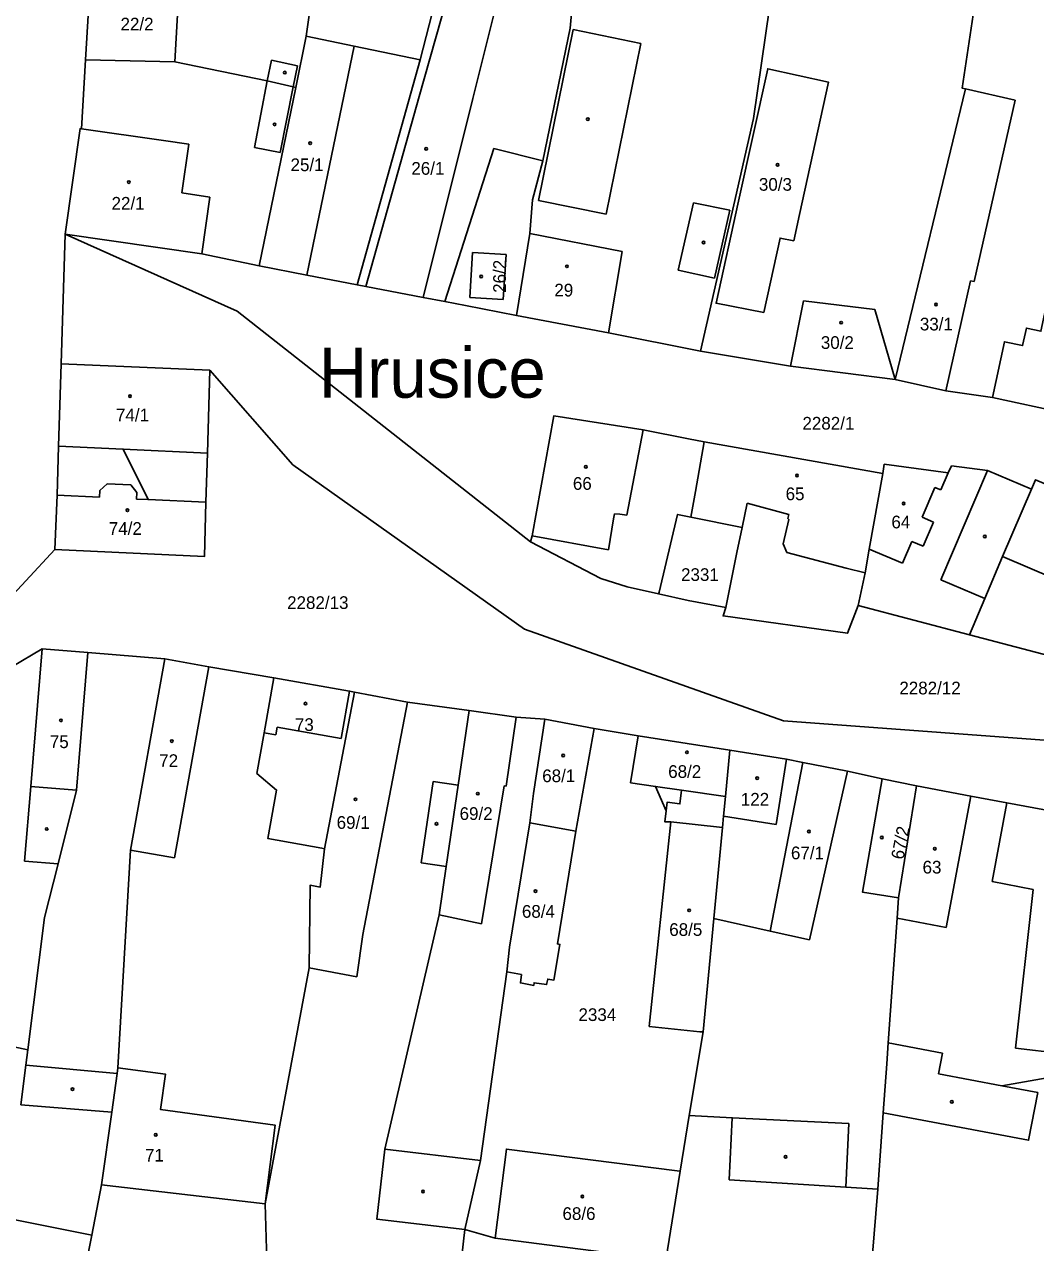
# Model space of a CAD drawing. Extents: x -725728 to -720881, y -1068679 to -1063504.
# Drawn here: x -722959.8 to -722824.4, y -1065754.4 to -1065591.4 of the extents above; entities that cross this region are included whole.
import ezdxf

# ---------------------------------------------------------------- set-up
doc = ezdxf.new("R2010")
doc.units = 0
for name, color, linetype in [('Hranice parcel', 7, 'Continuous'), ('Parcelní čísla', 7, 'Continuous'), ('Pop  PČ popisy', 7, 'Continuous'), ('Vnitřní kresba', 7, 'Continuous'), ('Značky budov', 7, 'Continuous')]:
    doc.layers.add(name, color=color, linetype=linetype)

# ---------------------------------------------------------------- blocks, each defined once
blk = doc.blocks.new('4.02_3')
at = {"layer": 'Značky budov'}
blk.add_circle((-0.001, 0), 0.0175, dxfattribs=at)
blk = doc.blocks.new('4.02_4')
at = {"layer": 'Značky budov'}
blk.add_circle((-0.001, 0), 0.0175, dxfattribs=at)

msp = doc.modelspace()

# ---------------------------------------------------------------- linework, layer by layer
at = {"layer": 'Hranice parcel'}
for p, q in [((-722928.33, -1065623.68), (-722923.44, -1065599.79)), ((-722954.31, -1065619.43), (-722954.84, -1065636.77)), ((-722857.19, -1065637.11), (-722869.26, -1065635.08)), ((-722954.84, -1065636.77), (-722955.19, -1065647.83)), ((-722934.95, -1065637.62), (-722954.84, -1065636.77)), ((-722857.19, -1065637.11), (-722843.19, -1065638.87)), ((-722830.19, -1065641.31), (-722818.46, -1065643.83)), ((-722844.87, -1065651.48), (-722868.75, -1065647.24)), ((-722955.69, -1065661.65), (-722968.94, -1065675.96)), ((-722848.15, -1065669.14), (-722833.27, -1065673.04)), ((-722915.57, -1065680.72), (-722919.6, -1065701.69)), ((-722883.47, -1065685.6), (-722890.08, -1065684.37)), ((-722885.94, -1065699.34), (-722883.47, -1065685.6)), ((-722883.47, -1065685.6), (-722877.6, -1065686.56)), ((-722865.35, -1065688.5), (-722877.6, -1065686.56)), ((-722844.96, -1065692.33), (-722840.32, -1065693.28)), ((-722840.32, -1065693.28), (-722842.73, -1065708.28)), ((-722892.09, -1065698.23), (-722885.94, -1065699.34)), ((-722873.24, -1065698.1), (-722876.13, -1065725.47)), ((-722873.24, -1065698.1), (-722866.32, -1065698.83)), ((-722866.32, -1065698.83), (-722867.47, -1065711.03)), ((-722867.47, -1065711.03), (-722868.91, -1065726.22)), ((-722895.2, -1065718.15), (-722893.23, -1065718.51)), ((-722977.65, -1065724.63), (-722959.3, -1065728.63)), ((-722876.13, -1065725.47), (-722869.34, -1065726.2)), ((-722868.91, -1065726.22), (-722870.75, -1065737.42)), ((-722869.34, -1065726.2), (-722868.91, -1065726.22)), ((-722960.23, -1065735.97), (-722948.03, -1065736.94)), ((-722948.03, -1065736.94), (-722949.42, -1065746.68)), ((-722870.75, -1065737.42), (-722871.96, -1065744.84)), ((-722845.54, -1065747.25), (-722844.8, -1065737.03)), ((-722871.96, -1065744.84), (-722873.91, -1065756.75)), ((-722950.73, -1065753.42), (-722949.42, -1065746.68)), ((-722949.42, -1065746.68), (-722927.53, -1065749.23)), ((-722976.37, -1065748.32), (-722950.73, -1065753.42)), ((-722954.11, -1065770.46), (-722950.73, -1065753.42)), ((-722902.79, -1065769.77), (-722900.78, -1065752.66)), ((-722896.74, -1065753.82), (-722900.78, -1065752.66)), ((-722873.91, -1065756.75), (-722896.74, -1065753.82))]:
    msp.add_line(p, q, dxfattribs=at)
for points in [[(-722948.66, -1065560.6), (-722949.6, -1065570.15), (-722950.69, -1065581.3), (-722951.56, -1065596.11)], [(-722828.04, -1065569.02), (-722831.13, -1065577.69), (-722832.49, -1065588.3), (-722834.25, -1065599.88), (-722833.77, -1065600), (-722843.19, -1065638.87)], [(-722890.34, -1065609.62), (-722886.71, -1065591.84), (-722885.66, -1065580.48), (-722885.37, -1065572.14)], [(-722869.26, -1065635.08), (-722862.15, -1065603.97), (-722857.86, -1065574.3)], [(-722923.44, -1065599.79), (-722922.03, -1065592.93), (-722921.15, -1065586.7), (-722919.85, -1065577.59)], [(-722915.21, -1065626.23), (-722906.77, -1065596.12), (-722905.19, -1065589.84)], [(-722951.56, -1065596.11), (-722952.1, -1065605.32), (-722952.3, -1065605.31), (-722954.31, -1065619.43)], [(-722923.44, -1065599.79), (-722923.77, -1065599.71), (-722927.24, -1065598.9), (-722939.62, -1065596.35), (-722951.56, -1065596.11)], [(-722860.77, -1065629.94), (-722867.17, -1065628.68), (-722864.15, -1065615.02), (-722860.25, -1065597.29), (-722852.11, -1065599.09), (-722856.01, -1065616.8), (-722856.77, -1065620.33)], [(-722903.49, -1065628.45), (-722896.9, -1065607.98), (-722890.34, -1065609.62)], [(-722893.88, -1065630.31), (-722892.09, -1065619.33), (-722891.74, -1065614.83), (-722890.34, -1065609.62)], [(-722954.31, -1065619.43), (-722931.27, -1065629.75), (-722891.99, -1065660.61)], [(-722954.31, -1065619.43), (-722936.02, -1065622.08), (-722928.33, -1065623.68)], [(-722856.77, -1065620.33), (-722858.61, -1065619.96), (-722860.77, -1065629.94)], [(-722928.33, -1065623.68), (-722921.94, -1065624.92), (-722915.21, -1065626.23)], [(-722915.21, -1065626.23), (-722914.04, -1065626.42), (-722906.39, -1065627.9), (-722903.49, -1065628.45)], [(-722903.49, -1065628.45), (-722900.7, -1065628.99), (-722893.88, -1065630.31)], [(-722843.19, -1065638.87), (-722845.93, -1065629.52), (-722855.46, -1065628.36), (-722857.19, -1065637.11)], [(-722830.19, -1065641.31), (-722828.58, -1065633.83), (-722826.14, -1065634.35), (-722825.64, -1065632.01), (-722823.68, -1065632.43), (-722822.57, -1065627.25), (-722815.23, -1065628.82)], [(-722893.88, -1065630.31), (-722881.57, -1065632.65), (-722869.26, -1065635.08)], [(-722935.45, -1065655.32), (-722935.25, -1065648.75), (-722934.95, -1065637.62)], [(-722934.95, -1065637.62), (-722923.81, -1065650.32), (-722892.82, -1065672.31), (-722858.16, -1065684.59), (-722796.19, -1065689.18), (-722770.83, -1065688.98), (-722765.45, -1065686.63), (-722743.01, -1065676.34)], [(-722843.19, -1065638.87), (-722836.43, -1065640.4), (-722830.19, -1065641.31)], [(-722868.75, -1065647.24), (-722870.84, -1065646.83), (-722876.95, -1065645.62), (-722888.87, -1065643.74), (-722891.8, -1065659.83), (-722891.99, -1065660.61)], [(-722955.19, -1065647.83), (-722955.35, -1065654.36), (-722955.69, -1065661.65)], [(-722955.19, -1065647.83), (-722946.52, -1065648.21), (-722943.2, -1065654.97), (-722935.45, -1065655.32)], [(-722868.75, -1065647.24), (-722869.93, -1065653.89), (-722870.54, -1065657.33)], [(-722844.87, -1065651.48), (-722846.67, -1065661.6), (-722847.23, -1065664.77), (-722848.15, -1065669.14)], [(-722824.96, -1065653.57), (-722830.83, -1065651.07), (-722835.65, -1065650.45), (-722836.11, -1065651.38), (-722844.65, -1065650.24), (-722844.87, -1065651.48)], [(-722808.63, -1065677.63), (-722809.51, -1065669.22), (-722814.64, -1065658.02), (-722814.08, -1065656.71), (-722824.42, -1065652.3), (-722824.96, -1065653.57)], [(-722833.27, -1065673.04), (-722831.2, -1065668.2), (-722828.81, -1065662.59), (-722824.96, -1065653.57)], [(-722955.69, -1065661.65), (-722935.66, -1065662.59), (-722935.45, -1065655.32)], [(-722874.86, -1065667.57), (-722874.81, -1065667.33), (-722872.32, -1065656.95), (-722870.54, -1065657.33)], [(-722870.54, -1065657.33), (-722863.68, -1065658.69), (-722864.41, -1065662.03), (-722865.88, -1065669.39)], [(-722891.99, -1065660.61), (-722882.6, -1065665.52), (-722879.07, -1065666.62), (-722874.86, -1065667.57)], [(-722865.88, -1065669.39), (-722870.89, -1065668.46), (-722874.86, -1065667.57)], [(-722865.88, -1065669.39), (-722866.24, -1065670.54), (-722849.57, -1065672.86), (-722848.15, -1065669.14)], [(-722833.27, -1065673.04), (-722812.84, -1065678.4), (-722808.63, -1065677.63)], [(-722957.38, -1065674.92), (-722961.44, -1065677.33), (-722968.94, -1065675.96)], [(-722957.38, -1065674.92), (-722958.91, -1065693.34), (-722952.79, -1065693.85), (-722955.24, -1065703.71), (-722957.06, -1065710.91), (-722959.3, -1065728.63)], [(-722940.97, -1065676.28), (-722951.26, -1065675.43), (-722957.38, -1065674.92)], [(-722940.97, -1065676.28), (-722945.57, -1065701.87), (-722947.23, -1065731.01)], [(-722926.36, -1065678.8), (-722935.07, -1065677.34), (-722940.97, -1065676.28)], [(-722919.6, -1065701.69), (-722919.96, -1065701.62), (-722927.15, -1065700.34), (-722925.99, -1065693.85), (-722928.64, -1065691.6), (-722927.67, -1065686.18), (-722926.36, -1065678.8)], [(-722915.57, -1065680.72), (-722916.22, -1065680.6), (-722926.36, -1065678.8)], [(-722900.24, -1065683.18), (-722908.49, -1065682.08), (-722915.57, -1065680.72)], [(-722900.78, -1065752.66), (-722912.59, -1065751.27), (-722911.49, -1065741.92), (-722904.24, -1065710.54), (-722903.29, -1065704.06), (-722901.7, -1065693.17), (-722900.24, -1065683.18)], [(-722890.08, -1065684.37), (-722893.94, -1065684.1), (-722900.24, -1065683.18)], [(-722890.08, -1065684.37), (-722891.63, -1065694.28), (-722892.09, -1065698.23)], [(-722877.6, -1065686.56), (-722878.62, -1065692.86), (-722875.26, -1065693.35), (-722873.86, -1065696.61), (-722874.05, -1065698.07), (-722873.24, -1065698.1)], [(-722866.32, -1065698.83), (-722866.18, -1065697.34), (-722865.93, -1065694.72), (-722865.35, -1065688.5)], [(-722855.56, -1065690.14), (-722857.76, -1065689.7), (-722865.35, -1065688.5)], [(-722855.56, -1065690.14), (-722859.92, -1065712.73), (-722867.47, -1065711.03)], [(-722844.96, -1065692.33), (-722849.6, -1065691.29), (-722855.56, -1065690.14)], [(-722842.73, -1065708.28), (-722847.59, -1065707.5), (-722844.96, -1065692.33)], [(-722817.42, -1065697.55), (-722828.23, -1065695.56), (-722833.06, -1065694.65), (-722840.32, -1065693.28)], [(-722895.2, -1065718.15), (-722894.82, -1065714.85), (-722892.09, -1065698.23)], [(-722844.8, -1065737.03), (-722825.33, -1065740.71), (-722824.12, -1065734.32), (-722828.94, -1065733.41), (-722821.32, -1065732.11), (-722820.98, -1065729.08), (-722817.42, -1065697.55)], [(-722893.23, -1065718.51), (-722893.37, -1065719.66), (-722891.57, -1065719.98), (-722891.52, -1065719.63), (-722889.86, -1065719.88), (-722889.71, -1065719.14), (-722888.88, -1065719.28), (-722888.08, -1065714.5), (-722888.41, -1065714.44), (-722885.94, -1065699.34)], [(-722919.6, -1065701.69), (-722920.16, -1065706.82), (-722921.51, -1065706.59), (-722921.62, -1065717.65), (-722927.53, -1065749.23)], [(-722842.73, -1065708.28), (-722842.93, -1065711), (-722844.13, -1065727.69), (-722844.33, -1065730.5), (-722844.8, -1065737.03)], [(-722900.78, -1065752.66), (-722898.71, -1065743.42), (-722895.2, -1065718.15)], [(-722959.3, -1065728.63), (-722959.56, -1065730.68), (-722960.23, -1065735.97)], [(-722947.23, -1065731.01), (-722947.33, -1065731.79), (-722948.03, -1065736.94)], [(-722927.53, -1065749.23), (-722926.2, -1065738.67), (-722941.53, -1065736.61), (-722940.89, -1065731.85), (-722947.23, -1065731.01)], [(-722870.75, -1065737.42), (-722865.01, -1065737.7), (-722865.41, -1065746), (-722849.82, -1065746.98), (-722845.54, -1065747.25)], [(-722871.96, -1065744.84), (-722872.39, -1065744.79), (-722895.24, -1065741.89), (-722896.74, -1065753.82)], [(-722850.33, -1065856.48), (-722851.34, -1065851.92), (-722847.81, -1065774.96), (-722845.54, -1065747.25)], [(-722927.53, -1065749.23), (-722927.2, -1065759.83), (-722927.83, -1065767.78)]]:
    msp.add_lwpolyline(points, dxfattribs=at)
at = {"layer": 'Vnitřní kresba'}
for p, q in [((-722939.62, -1065596.35), (-722938.78, -1065582)), ((-722906.9, -1065600.99), (-722903.22, -1065587.88)), ((-722899.73, -1065601.29), (-722896.77, -1065589.49)), ((-722886.28, -1065592.06), (-722890.95, -1065614.93)), ((-722877.26, -1065593.9), (-722886.28, -1065592.06)), ((-722922.03, -1065592.93), (-722915.63, -1065594.25)), ((-722921.94, -1065624.92), (-722915.63, -1065594.25)), ((-722906.77, -1065596.12), (-722915.63, -1065594.25)), ((-722881.88, -1065616.75), (-722877.26, -1065593.9)), ((-722927.24, -1065598.9), (-722926.68, -1065596.16)), ((-722926.68, -1065596.16), (-722923.2, -1065596.88)), ((-722923.77, -1065599.71), (-722923.2, -1065596.88)), ((-722927.24, -1065598.9), (-722928.97, -1065607.84)), ((-722925.54, -1065608.5), (-722923.77, -1065599.71)), ((-722833.77, -1065600), (-722827.13, -1065601.49)), ((-722914.04, -1065626.42), (-722906.9, -1065600.99)), ((-722906.39, -1065627.9), (-722899.73, -1065601.29)), ((-722827.13, -1065601.49), (-722832.61, -1065625.78)), ((-722952.1, -1065605.32), (-722941.14, -1065606.89)), ((-722941.14, -1065606.89), (-722937.73, -1065607.38)), ((-722938.68, -1065613.91), (-722937.73, -1065607.38)), ((-722925.54, -1065608.5), (-722928.97, -1065607.84)), ((-722938.68, -1065613.91), (-722934.92, -1065614.46)), ((-722936.02, -1065622.08), (-722934.92, -1065614.46)), ((-722890.95, -1065614.93), (-722881.88, -1065616.75)), ((-722870.17, -1065615.22), (-722872.26, -1065624.23)), ((-722865.32, -1065616.21), (-722870.17, -1065615.22)), ((-722867.37, -1065625.34), (-722865.32, -1065616.21)), ((-722879.75, -1065621.75), (-722892.09, -1065619.33)), ((-722899.77, -1065621.89), (-722900.14, -1065627.89)), ((-722899.77, -1065621.89), (-722895.29, -1065622.17)), ((-722881.57, -1065632.65), (-722879.75, -1065621.75)), ((-722895.66, -1065628.17), (-722895.29, -1065622.17)), ((-722872.26, -1065624.23), (-722867.37, -1065625.34)), ((-722833.1, -1065625.67), (-722836.43, -1065640.4)), ((-722833.1, -1065625.67), (-722832.61, -1065625.78)), ((-722900.14, -1065627.89), (-722895.66, -1065628.17)), ((-722879.13, -1065657.04), (-722876.95, -1065645.62)), ((-722946.52, -1065648.21), (-722935.25, -1065648.75)), ((-722836.11, -1065651.38), (-722837.08, -1065653.67)), ((-722837.07, -1065665.7), (-722830.83, -1065651.07)), ((-722948.69, -1065652.84), (-722949.65, -1065653.74)), ((-722945.52, -1065652.99), (-722948.69, -1065652.84)), ((-722944.72, -1065653.99), (-722945.52, -1065652.99)), ((-722949.69, -1065654.64), (-722955.35, -1065654.36)), ((-722949.65, -1065653.74), (-722949.69, -1065654.64)), ((-722944.76, -1065654.89), (-722944.72, -1065653.99)), ((-722837.89, -1065653.32), (-722839.6, -1065657.33)), ((-722837.89, -1065653.32), (-722837.08, -1065653.67)), ((-722943.2, -1065654.97), (-722944.76, -1065654.89)), ((-722863.68, -1065658.69), (-722863.03, -1065655.45)), ((-722863.03, -1065655.45), (-722857.41, -1065656.95)), ((-722881.58, -1065661.69), (-722880.9, -1065657.53)), ((-722880.9, -1065657.53), (-722880.77, -1065656.85)), ((-722880.77, -1065656.85), (-722880.07, -1065656.93)), ((-722880.07, -1065656.93), (-722879.13, -1065657.04)), ((-722858.19, -1065660.9), (-722857.44, -1065657.63)), ((-722857.41, -1065656.95), (-722857.56, -1065657.5)), ((-722857.56, -1065657.5), (-722857.44, -1065657.63)), ((-722838.07, -1065657.98), (-722839.6, -1065657.33)), ((-722838.07, -1065657.98), (-722839.45, -1065661.21)), ((-722891.8, -1065659.83), (-722881.58, -1065661.69)), ((-722857.72, -1065662.06), (-722858.19, -1065660.9)), ((-722840.98, -1065660.56), (-722842.23, -1065663.49)), ((-722840.98, -1065660.56), (-722839.45, -1065661.21)), ((-722849.77, -1065664.13), (-722857.72, -1065662.06)), ((-722846.67, -1065661.6), (-722842.23, -1065663.49)), ((-722821.81, -1065665.57), (-722828.81, -1065662.59)), ((-722849.77, -1065664.13), (-722847.23, -1065664.77)), ((-722837.07, -1065665.7), (-722831.2, -1065668.2)), ((-722951.26, -1065675.43), (-722952.79, -1065693.85)), ((-722935.07, -1065677.34), (-722939.67, -1065702.93)), ((-722917.35, -1065686.95), (-722916.22, -1065680.6)), ((-722908.49, -1065682.08), (-722914.46, -1065713.16)), ((-722893.94, -1065684.1), (-722895.28, -1065693.3)), ((-722925.91, -1065685.43), (-722926.1, -1065686.46)), ((-722917.35, -1065686.95), (-722925.91, -1065685.43)), ((-722926.1, -1065686.46), (-722927.67, -1065686.18)), ((-722859.14, -1065698.45), (-722857.76, -1065689.7)), ((-722854.67, -1065713.9), (-722849.6, -1065691.29)), ((-722958.91, -1065693.34), (-722959.74, -1065703.34)), ((-722906.65, -1065703.57), (-722905.06, -1065692.68)), ((-722905.06, -1065692.68), (-722901.7, -1065693.17)), ((-722898.58, -1065711.76), (-722895.54, -1065693.26)), ((-722895.28, -1065693.3), (-722895.54, -1065693.26)), ((-722875.26, -1065693.35), (-722871.78, -1065693.86)), ((-722865.93, -1065694.72), (-722871.78, -1065693.86)), ((-722833.06, -1065694.65), (-722836.38, -1065712.23)), ((-722828.23, -1065695.56), (-722830.22, -1065706.1)), ((-722866.18, -1065697.34), (-722859.14, -1065698.45)), ((-722939.67, -1065702.93), (-722945.57, -1065701.87)), ((-722959.74, -1065703.34), (-722955.24, -1065703.71)), ((-722906.65, -1065703.57), (-722903.29, -1065704.06)), ((-722830.22, -1065706.1), (-722824.71, -1065707.14)), ((-722824.71, -1065707.14), (-722827.11, -1065728.39)), ((-722904.24, -1065710.54), (-722898.58, -1065711.76)), ((-722842.93, -1065711), (-722836.38, -1065712.23)), ((-722914.46, -1065713.16), (-722915.25, -1065718.86)), ((-722854.67, -1065713.9), (-722859.92, -1065712.73)), ((-722915.25, -1065718.86), (-722921.62, -1065717.65)), ((-722836.88, -1065729.06), (-722844.13, -1065727.69)), ((-722836.88, -1065729.06), (-722837.4, -1065731.81)), ((-722827.11, -1065728.39), (-722820.98, -1065729.08)), ((-722959.56, -1065730.68), (-722947.33, -1065731.79)), ((-722828.94, -1065733.41), (-722837.4, -1065731.81)), ((-722865.01, -1065737.7), (-722849.4, -1065738.45)), ((-722849.4, -1065738.45), (-722849.82, -1065746.98)), ((-722911.49, -1065741.92), (-722898.71, -1065743.42))]:
    msp.add_line(p, q, dxfattribs=at)
msp.add_lwpolyline([(-722873.86, -1065696.61), (-722873.72, -1065695.48), (-722872.01, -1065695.7), (-722871.78, -1065693.86)], dxfattribs=at)

# ---------------------------------------------------------------- block references
at = {"layer": 'Značky budov', "xscale": 10, "yscale": 10}
for name, p in [('4.02_3', (-722924.89, -1065597.81)), ('4.02_3', (-722884.33, -1065604.04)), ('4.02_3', (-722926.25, -1065604.74)), ('4.02_3', (-722921.49, -1065607.26)), ('4.02_3', (-722905.96, -1065608.02)), ('4.02_4', (-722858.92, -1065610.16)), ('4.02_3', (-722945.76, -1065612.46)), ('4.02_3', (-722868.83, -1065620.56)), ('4.02_3', (-722887.12, -1065623.74)), ('4.02_3', (-722898.61, -1065625.1)), ('4.02_3', (-722837.72, -1065628.84)), ('4.02_3', (-722850.42, -1065631.28)), ('4.02_3', (-722945.61, -1065641.11)), ('4.02_3', (-722884.59, -1065650.58)), ('4.02_3', (-722856.33, -1065651.73)), ('4.02_4', (-722945.96, -1065656.38)), ('4.02_3', (-722842.05, -1065655.48)), ('4.02_4', (-722831.19, -1065659.89)), ('4.02_3', (-722922.13, -1065682.27)), ('4.02_3', (-722954.85, -1065684.51)), ('4.02_3', (-722940.01, -1065687.28)), ('4.02_3', (-722871.06, -1065688.78)), ('4.02_3', (-722887.63, -1065689.21)), ('4.02_3', (-722861.65, -1065692.24)), ('4.02_3', (-722915.42, -1065695.08)), ('4.02_3', (-722899.06, -1065694.32)), ('4.02_3', (-722904.59, -1065698.35)), ('4.02_3', (-722956.76, -1065699.05)), ('4.02_4', (-722854.73, -1065699.39)), ('4.02_4', (-722844.98, -1065700.18)), ('4.02_3', (-722837.88, -1065701.69)), ('4.02_3', (-722891.34, -1065707.36)), ('4.02_3', (-722870.77, -1065709.94)), ('4.02_3', (-722953.31, -1065733.87)), ('4.02_3', (-722835.61, -1065735.57)), ('4.02_3', (-722942.17, -1065739.99)), ('4.02_4', (-722857.85, -1065742.93)), ('4.02_3', (-722906.39, -1065747.56)), ('4.02_3', (-722885.06, -1065748.24))]:
    msp.add_blockref(name, p, dxfattribs=at)

# ---------------------------------------------------------------- texts
at = {"layer": 'Parcelní čísla'}
for s, p in [('22/2', (-722946.89, -1065592.17)), ('25/1', (-722924.13, -1065611)), ('26/1', (-722907.96, -1065611.48)), ('30/3', (-722861.44, -1065613.62)), ('22/1', (-722948.09, -1065616.15)), ('29', (-722888.82, -1065627.77)), ('33/1', (-722839.89, -1065632.32)), ('30/2', (-722853.15, -1065634.79)), ('74/1', (-722947.5, -1065644.49)), ('2282/1', (-722855.61, -1065645.59)), ('66', (-722886.34, -1065653.65)), ('65', (-722857.86, -1065655.04)), ('74/2', (-722948.46, -1065659.68)), ('64', (-722843.7, -1065658.81)), ('2331', (-722871.86, -1065665.85)), ('2282/13', (-722924.59, -1065669.6)), ('2282/12', (-722842.64, -1065681.03)), ('73', (-722923.55, -1065685.93)), ('75', (-722956.35, -1065688.22)), ('72', (-722941.71, -1065690.75)), ('68/2', (-722873.58, -1065692.21)), ('68/1', (-722890.44, -1065692.78)), ('122', (-722863.86, -1065695.92)), ('69/2', (-722901.5, -1065697.84)), ('69/1', (-722917.96, -1065699.03)), ('67/1', (-722857.15, -1065703.1)), ('63', (-722839.53, -1065705.01)), ('68/4', (-722893.16, -1065710.93)), ('68/5', (-722873.44, -1065713.36)), ('2334', (-722885.59, -1065724.75)), ('71', (-722943.61, -1065743.56)), ('68/6', (-722887.73, -1065751.38))]:
    msp.add_text(s, height=1.7, dxfattribs=at).set_placement(p)
for s, rotation, p in [('26/2', 90, (-722895.3, -1065627.29)), ('67/2', 79, (-722842.09, -1065703.22))]:
    msp.add_text(s, height=1.7, rotation=rotation, dxfattribs=at).set_placement(p)
at = {"layer": 'Pop  PČ popisy'}
msp.add_text('Hrusice', height=6.7, dxfattribs=at).set_placement((-722920.34, -1065641.33))

doc.saveas('drawing.dxf')
